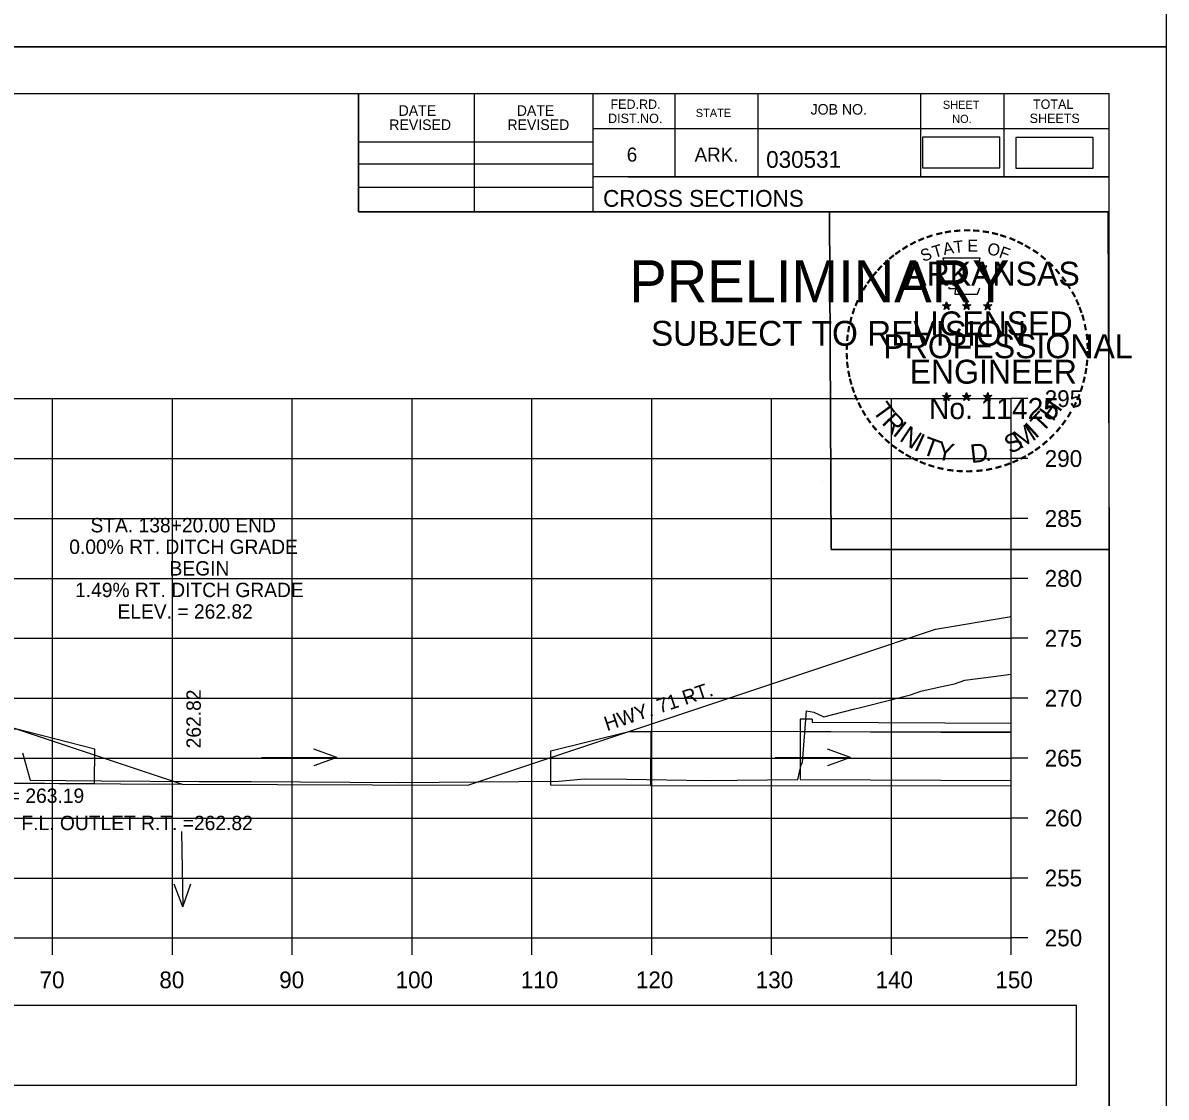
# Model space of a CAD drawing. Extents: x 285 to 4233, y -659 to 3710.
# Drawn here: x 606.8 to 702.2, y 2448.6 to 2538.2 of the extents above; entities that cross this region are included whole.
import ezdxf

# ---------------------------------------------------------------- set-up
doc = ezdxf.new("R2010")
doc.units = 0
for name, color, linetype in [('R_Axis', 7, 'Continuous'), ('R_Axis Annot', 7, 'Continuous'), ('R_Border', 7, 'Continuous'), ('R_Border PE', 7, 'Continuous'), ('R_Border Prem', 7, 'Continuous'), ('R_Exist Surface', 7, 'Continuous'), ('R_Fin Surface', 7, 'Continuous'), ('R_Grid', 7, 'Continuous'), ('R_No Plot', 7, 'Continuous'), ('R_Water', 7, 'Continuous'), ('R_Water Annot', 7, 'Continuous'), ('R_Xsect Elev', 7, 'Continuous')]:
    doc.layers.add(name, color=color, linetype=linetype)

msp = doc.modelspace()

# ---------------------------------------------------------------- linework, layer by layer
at = {"layer": 'R_Axis'}
for p, q in [((689.279, 2461.87), (689.279, 2506.87)), ((690.679, 2506.87), (689.279, 2506.87)), ((690.679, 2501.87), (689.279, 2501.87)), ((690.679, 2496.87), (689.279, 2496.87)), ((690.679, 2491.87), (689.279, 2491.87)), ((690.679, 2486.87), (689.279, 2486.87)), ((690.679, 2481.87), (689.279, 2481.87)), ((690.679, 2476.87), (689.279, 2476.87)), ((690.679, 2471.87), (689.279, 2471.87)), ((690.679, 2466.87), (689.279, 2466.87)), ((389.279, 2461.87), (689.279, 2461.87)), ((609.279, 2460.47), (609.279, 2461.87)), ((619.279, 2460.47), (619.279, 2461.87)), ((629.279, 2460.47), (629.279, 2461.87)), ((639.279, 2460.47), (639.279, 2461.87)), ((649.279, 2460.47), (649.279, 2461.87)), ((659.279, 2460.47), (659.279, 2461.87)), ((669.279, 2460.47), (669.279, 2461.87)), ((679.279, 2460.47), (679.279, 2461.87)), ((689.279, 2460.47), (689.279, 2461.87)), ((690.679, 2461.87), (689.279, 2461.87))]:
    msp.add_line(p, q, dxfattribs=at)
at = {"layer": 'R_Axis Annot'}
for points in [[(681.888, 2526.142), (688.346, 2526.142), (688.346, 2528.7), (681.888, 2528.7)], [(689.657, 2526.111), (696.116, 2526.111), (696.116, 2528.669), (689.657, 2528.669)], [(554.356, 2449.582), (694.721, 2449.582), (694.721, 2456.234), (554.356, 2456.234)]]:
    msp.add_lwpolyline(points, close=True, dxfattribs=at)
at = {"layer": 'R_Border'}
for p, q in [((381.279, 2532.33), (697.459, 2532.33)), ((634.819, 2522.45), (634.819, 2532.33)), ((644.499, 2522.45), (644.499, 2532.33)), ((654.359, 2532.33), (654.359, 2522.45)), ((661.199, 2532.33), (661.199, 2525.39)), ((668.139, 2532.33), (668.139, 2525.39)), ((681.719, 2532.33), (681.719, 2525.39)), ((688.659, 2532.33), (688.659, 2525.39)), ((697.459, 2326.87), (697.459, 2532.33)), ((697.459, 2529.39), (654.359, 2529.39)), ((697.459, 2529.41), (697.459, 2529.41)), ((634.819, 2528.31), (654.359, 2528.31)), ((634.819, 2526.45), (654.359, 2526.45)), ((697.459, 2525.39), (654.359, 2525.39)), ((657.319, 2525.39), (697.459, 2525.39)), ((634.819, 2524.51), (654.359, 2524.51)), ((697.459, 2522.45), (634.819, 2522.45))]:
    msp.add_line(p, q, dxfattribs=at)
at = {"layer": 'R_Border PE'}
for p, q in [((683.544, 2514.706), (683.893, 2514.595)), ((683.544, 2514.706), (683.797, 2514.661)), ((683.544, 2514.706), (683.781, 2514.584)), ((683.677, 2514.298), (683.893, 2514.595)), ((683.677, 2514.298), (683.803, 2514.542)), ((683.677, 2514.298), (683.891, 2514.515)), ((683.893, 2514.96), (683.852, 2514.708)), ((684.106, 2514.298), (683.891, 2514.512)), ((683.893, 2514.595), (683.893, 2514.96)), ((683.893, 2514.96), (683.942, 2514.71)), ((684.24, 2514.706), (683.893, 2514.595)), ((684.106, 2514.298), (683.893, 2514.595)), ((684.24, 2514.706), (683.954, 2514.657)), ((684.106, 2514.298), (683.969, 2514.589)), ((684.24, 2514.706), (684.036, 2514.604)), ((685.214, 2514.706), (685.563, 2514.595)), ((685.214, 2514.706), (685.467, 2514.661)), ((685.214, 2514.706), (685.451, 2514.584)), ((685.347, 2514.298), (685.563, 2514.595)), ((685.347, 2514.298), (685.473, 2514.542)), ((685.347, 2514.298), (685.561, 2514.515)), ((685.563, 2514.96), (685.522, 2514.708)), ((685.776, 2514.298), (685.561, 2514.512)), ((685.563, 2514.595), (685.563, 2514.96)), ((685.563, 2514.96), (685.612, 2514.71)), ((685.91, 2514.706), (685.563, 2514.595)), ((685.776, 2514.298), (685.563, 2514.595)), ((685.91, 2514.706), (685.624, 2514.657)), ((685.776, 2514.298), (685.639, 2514.589)), ((685.91, 2514.706), (685.706, 2514.604)), ((686.978, 2514.694), (687.327, 2514.583)), ((686.978, 2514.694), (687.231, 2514.649)), ((686.978, 2514.694), (687.215, 2514.572)), ((687.111, 2514.286), (687.327, 2514.583)), ((687.111, 2514.286), (687.237, 2514.53)), ((687.111, 2514.286), (687.325, 2514.503)), ((687.327, 2514.948), (687.286, 2514.696)), ((687.54, 2514.286), (687.325, 2514.5)), ((687.327, 2514.583), (687.327, 2514.948)), ((687.327, 2514.948), (687.376, 2514.698)), ((687.674, 2514.694), (687.327, 2514.583)), ((687.54, 2514.286), (687.327, 2514.583)), ((687.674, 2514.694), (687.388, 2514.645)), ((687.54, 2514.286), (687.403, 2514.577)), ((687.674, 2514.694), (687.47, 2514.592)), ((683.54, 2507.133), (683.889, 2507.022)), ((683.54, 2507.133), (683.793, 2507.088)), ((683.54, 2507.133), (683.777, 2507.011)), ((683.673, 2506.725), (683.889, 2507.022)), ((683.673, 2506.725), (683.799, 2506.969)), ((683.673, 2506.725), (683.887, 2506.942)), ((683.889, 2507.387), (683.848, 2507.135)), ((684.102, 2506.725), (683.887, 2506.939)), ((683.889, 2507.022), (683.889, 2507.387)), ((683.889, 2507.387), (683.938, 2507.137)), ((684.236, 2507.133), (683.889, 2507.022)), ((684.102, 2506.725), (683.889, 2507.022)), ((684.236, 2507.133), (683.95, 2507.084)), ((684.102, 2506.725), (683.965, 2507.016)), ((684.236, 2507.133), (684.032, 2507.031)), ((685.209, 2507.133), (685.558, 2507.022)), ((685.209, 2507.133), (685.462, 2507.088)), ((685.209, 2507.133), (685.446, 2507.011)), ((685.342, 2506.725), (685.558, 2507.022)), ((685.342, 2506.725), (685.468, 2506.969)), ((685.342, 2506.725), (685.556, 2506.942)), ((685.558, 2507.387), (685.517, 2507.135)), ((685.771, 2506.725), (685.556, 2506.939)), ((685.558, 2507.022), (685.558, 2507.387)), ((685.558, 2507.387), (685.607, 2507.137)), ((685.905, 2507.133), (685.558, 2507.022)), ((685.771, 2506.725), (685.558, 2507.022)), ((685.905, 2507.133), (685.619, 2507.084)), ((685.771, 2506.725), (685.634, 2507.016)), ((685.905, 2507.133), (685.701, 2507.031)), ((686.976, 2507.123), (687.325, 2507.012)), ((686.976, 2507.123), (687.229, 2507.078)), ((686.976, 2507.123), (687.213, 2507.001)), ((687.109, 2506.715), (687.325, 2507.012)), ((687.109, 2506.715), (687.235, 2506.959)), ((687.109, 2506.715), (687.323, 2506.932)), ((687.325, 2507.377), (687.284, 2507.125)), ((687.538, 2506.715), (687.323, 2506.929)), ((687.325, 2507.012), (687.325, 2507.377)), ((687.325, 2507.377), (687.374, 2507.127)), ((687.672, 2507.123), (687.325, 2507.012)), ((687.538, 2506.715), (687.325, 2507.012)), ((687.672, 2507.123), (687.386, 2507.074)), ((687.538, 2506.715), (687.401, 2507.006)), ((687.672, 2507.123), (687.468, 2507.021))]:
    msp.add_line(p, q, dxfattribs=at)
for points in [[(683.585, 2518.584), (683.854, 2517.757)], [(687.096, 2517.662), (687.238, 2517.946), (686.553, 2517.922), (686.701, 2518.584), (683.585, 2518.584)], [(684.077, 2516.161), (684.077, 2516.074), (684.64, 2516.055), (684.586, 2515.582), (686.456, 2515.582), (686.657, 2516.118)], [(683.893, 2514.96), (684.106, 2514.298), (683.544, 2514.706), (684.24, 2514.706), (683.677, 2514.298), (683.893, 2514.96)], [(685.563, 2514.96), (685.776, 2514.298), (685.214, 2514.706), (685.91, 2514.706), (685.347, 2514.298), (685.563, 2514.96)], [(687.327, 2514.948), (687.54, 2514.286), (686.978, 2514.694), (687.674, 2514.694), (687.111, 2514.286), (687.327, 2514.948)], [(683.889, 2507.387), (684.102, 2506.725), (683.54, 2507.133), (684.236, 2507.133), (683.673, 2506.725), (683.889, 2507.387)], [(685.558, 2507.387), (685.771, 2506.725), (685.209, 2507.133), (685.905, 2507.133), (685.342, 2506.725), (685.558, 2507.387)], [(687.325, 2507.377), (687.538, 2506.715), (686.976, 2507.123), (687.672, 2507.123), (687.109, 2506.715), (687.325, 2507.377)]]:
    msp.add_lwpolyline(points, dxfattribs=at)
for centre, radius in [((683.892, 2514.594), 0.172), ((683.892, 2514.594), 0.145), ((683.892, 2514.594), 0.116), ((683.892, 2514.594), 0.0991), ((683.892, 2514.594), 0.0747), ((683.892, 2514.594), 0.0495), ((683.892, 2514.594), 0.0296), ((685.562, 2514.594), 0.172), ((685.562, 2514.594), 0.145), ((685.562, 2514.594), 0.116), ((685.562, 2514.594), 0.0991), ((685.562, 2514.594), 0.0747), ((685.562, 2514.594), 0.0495), ((685.562, 2514.594), 0.0296), ((687.326, 2514.582), 0.172), ((687.326, 2514.582), 0.145), ((687.326, 2514.582), 0.116), ((687.326, 2514.582), 0.0991), ((687.326, 2514.582), 0.0747), ((687.326, 2514.582), 0.0495), ((687.326, 2514.582), 0.0296), ((683.888, 2507.021), 0.172), ((683.888, 2507.021), 0.145), ((683.888, 2507.021), 0.116), ((683.888, 2507.021), 0.0991), ((683.888, 2507.021), 0.0747), ((683.888, 2507.021), 0.0495), ((683.888, 2507.021), 0.0296), ((685.557, 2507.021), 0.172), ((685.557, 2507.021), 0.145), ((685.557, 2507.021), 0.116), ((685.557, 2507.021), 0.0991), ((685.557, 2507.021), 0.0747), ((685.557, 2507.021), 0.0495), ((685.557, 2507.021), 0.0296), ((687.324, 2507.011), 0.172), ((687.324, 2507.011), 0.145), ((687.324, 2507.011), 0.116), ((687.324, 2507.011), 0.0991), ((687.324, 2507.011), 0.0747), ((687.324, 2507.011), 0.0495), ((687.324, 2507.011), 0.0296)]:
    msp.add_circle(centre, radius, dxfattribs=at)
at = {"layer": 'R_Exist Surface'}
msp.add_lwpolyline([(606.763, 2477.302), (607.405, 2475.032), (613.37, 2474.976), (621.504, 2474.91), (625.861, 2474.923), (638.207, 2474.83), (651.538, 2474.946), (653.678, 2475.152), (657.164, 2475.12), (663.866, 2474.997), (671.488, 2475.088), (671.753, 2476.316), (671.876, 2476.519), (672.192, 2480.823), (672.812, 2480.712), (673.637, 2480.331), (676.126, 2480.95), (676.823, 2481.122), (679.13, 2481.721), (680.865, 2482.143), (681.743, 2482.459), (683.359, 2482.827), (684.542, 2483.077), (685.413, 2483.386), (687.791, 2483.674), (689.279, 2483.892)], dxfattribs=at)
at = {"layer": 'R_Fin Surface'}
msp.add_line((620.085, 2474.695), (643.927, 2474.62), dxfattribs=at)
for points in [[(461.436, 2475.749), (497.279, 2487.697), (517.279, 2491.03), (525.279, 2491.35), (527.279, 2491.39), (551.279, 2491.87), (557.279, 2491.63), (581.279, 2487.63), (620.099, 2474.69)], [(643.927, 2474.62), (676.137, 2485.356), (682.961, 2487.63), (689.279, 2488.683)]]:
    msp.add_lwpolyline(points, dxfattribs=at)
at = {"layer": 'R_Grid'}
for p, q in [((389.279, 2506.87), (689.279, 2506.87)), ((609.279, 2461.87), (609.279, 2506.87)), ((619.279, 2461.87), (619.279, 2506.87)), ((629.279, 2461.87), (629.279, 2506.87)), ((639.279, 2461.87), (639.279, 2506.87)), ((649.279, 2461.87), (649.279, 2506.87)), ((659.279, 2461.87), (659.279, 2506.87)), ((669.279, 2461.87), (669.279, 2506.87)), ((679.279, 2461.87), (679.279, 2506.87)), ((689.279, 2461.87), (689.279, 2506.87)), ((389.279, 2501.87), (689.279, 2501.87)), ((389.279, 2496.87), (689.279, 2496.87)), ((389.279, 2491.87), (689.279, 2491.87)), ((389.279, 2486.87), (689.279, 2486.87)), ((389.279, 2481.87), (689.279, 2481.87)), ((389.279, 2476.87), (689.279, 2476.87)), ((389.279, 2471.87), (689.279, 2471.87)), ((389.279, 2466.87), (689.279, 2466.87)), ((389.279, 2461.87), (689.279, 2461.87))]:
    msp.add_line(p, q, dxfattribs=at)
at = {"layer": 'R_No Plot'}
for p, q in [((368.878, 2536.23), (702.212, 2536.23)), ((368.878, 2536.225), (702.212, 2536.225)), ((673.494, 2499.995), (673.494, 2499.995))]:
    msp.add_line(p, q, dxfattribs=at)
for points in [[(368.872, 2749.563), (702.212, 2749.563), (702.212, 2536.225), (368.872, 2536.225)], [(368.872, 2536.225), (702.212, 2536.225), (702.212, 2322.887), (368.872, 2322.887)], [(615.199, 2532.33), (634.819, 2532.33), (634.819, 2522.45), (650.931, 2522.45), (674.131, 2522.45), (674.251, 2494.294), (697.459, 2494.294), (697.459, 2326.87), (381.279, 2326.87), (381.279, 2532.33)], [(674.131, 2522.45), (697.339, 2522.45), (697.459, 2494.294), (674.251, 2494.294)]]:
    msp.add_lwpolyline(points, close=True, dxfattribs=at)
at = {"layer": 'R_Water'}
for p, q in [((671.658, 2480.122), (671.656, 2475.089)), ((672.658, 2480.127), (671.658, 2480.122)), ((672.658, 2480.127), (672.66, 2479.877)), ((672.66, 2479.877), (689.279, 2479.798)), ((671.657, 2479.09), (689.279, 2479.006)), ((461.436, 2475.749), (620.085, 2474.695)), ((671.657, 2475.09), (689.279, 2475.006))]:
    msp.add_line(p, q, dxfattribs=at)
for points in [[(604.477, 2479.299), (604.448, 2474.799), (612.78, 2474.744), (612.799, 2477.619), (606.31, 2479.287)], [(659.198, 2479.097), (659.191, 2474.597), (650.858, 2474.61), (650.863, 2477.485), (657.365, 2479.1)]]:
    msp.add_lwpolyline(points, close=True, dxfattribs=at)
msp.add_lwpolyline([(689.279, 2479.051), (659.198, 2479.097), (659.191, 2474.597), (689.279, 2474.551)], dxfattribs=at)
at = {"layer": 'R_Water Annot'}
for p, q in [((626.725, 2476.921), (633.009, 2476.921)), ((633.009, 2476.921), (631.086, 2477.621)), ((633.009, 2476.921), (631.086, 2476.221)), ((669.578, 2476.921), (675.863, 2476.921)), ((675.863, 2476.921), (673.939, 2477.621)), ((675.863, 2476.921), (673.939, 2476.221)), ((620.042, 2470.742), (620.153, 2464.459)), ((620.153, 2464.459), (619.419, 2466.37)), ((620.153, 2464.459), (620.819, 2466.394))]:
    msp.add_line(p, q, dxfattribs=at)

# ---------------------------------------------------------------- texts
at = {"layer": 'R_Axis Annot'}
for s, p in [('295', (692.079, 2506.17)), ('290', (692.079, 2501.17)), ('285', (692.079, 2496.17)), ('280', (692.079, 2491.17)), ('275', (692.079, 2486.17)), ('270', (692.079, 2481.17)), ('265', (692.079, 2476.17)), ('260', (692.079, 2471.17)), ('255', (692.079, 2466.17)), ('250', (692.079, 2461.17)), ('70', (608.193, 2457.67)), ('80', (618.193, 2457.67)), ('90', (628.193, 2457.67)), ('100', (637.907, 2457.67)), ('110', (648.359, 2457.67)), ('120', (657.962, 2457.67)), ('130', (667.962, 2457.67)), ('140', (677.962, 2457.67)), ('150', (687.962, 2457.67))]:
    msp.add_text(s, height=1.4, dxfattribs=at).set_placement(p)
at = {"layer": 'R_Border'}
for s, height, p in [('DATE', 0.8792, (638.157, 2530.467)), ('DATE', 0.8792, (648.017, 2530.467)), ('FED.RD.', 0.7819, (655.839, 2531.05)), ('JOB NO.', 0.8792, (672.539, 2530.57)), ('SHEET', 0.684, (683.579, 2531.05)), ('TOTAL', 0.7819, (691.099, 2531.05)), ('DIST.NO.', 0.7819, (655.639, 2529.87)), ('STATE', 0.684, (662.959, 2530.37)), ('NO.', 0.684, (684.359, 2529.87)), ('SHEETS', 0.7819, (690.819, 2529.87)), ('REVISED', 0.8792, (637.377, 2529.287)), ('REVISED', 0.8792, (647.237, 2529.287)), ('6', 1.172, (657.199, 2526.65)), ('ARK.', 1.1723, (662.859, 2526.65)), ('030531', 1.4, (668.835, 2526.13)), ('CROSS SECTIONS', 1.4, (655.223, 2522.881))]:
    msp.add_text(s, height=height, rotation=360, dxfattribs=at).set_placement(p)
at = {"layer": 'R_Border PE'}
for s, height, rotation, p in [('-', 1.6, 13.63015, (683.083, 2519.952)), ('-', 1.6, 10.21935, (683.761, 2520.114)), ('-', 1.6, 5.89682, (684.49, 2520.224)), ('-', 1.6, 0.18623, (685.262, 2520.296)), ('-', 1.6, 357.74304, (685.985, 2520.283)), ('-', 1.6, 352.16172, (686.729, 2520.227)), ('-', 1.6, 347.20489, (687.448, 2520.113)), ('-', 1.6, 28.79182, (681.066, 2519.125)), ('-', 1.6, 24.30721, (681.699, 2519.442)), ('-', 1.6, 19.17608, (682.333, 2519.711)), ('A', 1, 11.21318, (683.68, 2518.844)), ('T', 1, 6.02276, (684.529, 2519.01)), ('E', 1, 0.83234, (685.634, 2519.12)), ('O', 1, 350.4515, (687.238, 2518.91)), ('-', 1.6, 342.3362, (688.083, 2519.958)), ('-', 1.6, 337.85509, (688.818, 2519.735)), ('-', 1.6, 334.12109, (689.449, 2519.464)), ('-', 1.6, 38.95066, (679.415, 2517.982)), ('-', 1.6, 36.23174, (679.891, 2518.36)), ('-', 1.6, 34.06357, (680.469, 2518.755)), ('S', 1, 21.59401, (681.94, 2518.262)), ('T', 1, 16.4036, (682.854, 2518.593)), ('F', 1, 340.07066, (688.192, 2518.682)), ('-', 1.6, 329.64089, (690.028, 2519.181)), ('-', 1.6, 325.86266, (690.671, 2518.82)), ('-', 1.6, 320.52971, (691.281, 2518.394)), ('-', 1.6, 48.42305, (678.534, 2517.087)), ('-', 1.6, 42.96224, (678.982, 2517.565)), ('ARKANSAS', 2, 360, (680.438, 2516.296)), ('-', 1.6, 315.57859, (691.88, 2517.906)), ('-', 1.6, 50.61417, (678.131, 2516.601)), ('-', 1.6, 309.87973, (692.449, 2517.356)), ('-', 1.6, 306.65218, (692.974, 2516.754)), ('-', 1.6, 58.07063, (677.393, 2515.507)), ('-', 1.6, 54.23247, (677.718, 2516.034)), ('-', 1.4, 303.67529, (693.46, 2516.186)), ('-', 1.6, 67.77427, (676.821, 2514.282)), ('-', 1.6, 62.87135, (677.08, 2514.893)), ('-', 1.6, 299.66835, (693.779, 2515.579)), ('-', 1.6, 294.66279, (694.103, 2514.967)), ('-', 1.6, 72.39447, (676.602, 2513.652)), ('LICENSED', 2, 360, (681.035, 2512.147)), ('DWB', 0.01, 360, (683.88, 2514.589)), ('DWB', 0.01, 360, (685.55, 2514.589)), ('DWB', 0.01, 360, (687.314, 2514.579)), ('-', 1.6, 290.57283, (694.36, 2514.39)), ('-', 1.6, 75.46096, (676.405, 2512.938)), ('-', 1.6, 285.12326, (694.594, 2513.81)), ('-', 1.6, 85.18634, (676.197, 2511.534)), ('-', 1.6, 81.20126, (676.273, 2512.225)), ('PROFESSIONAL', 2, 360, (678.612, 2510.243)), ('-', 1.6, 280.54934, (694.794, 2513.068)), ('-', 1.6, 276.59616, (694.956, 2512.3)), ('-', 1.6, 89.06224, (676.172, 2510.833)), ('-', 1.6, 274.33011, (695.016, 2511.578)), ('-', 1.6, 94.19588, (676.207, 2510.108)), ('-', 1.6, 269.94067, (695.05, 2510.946)), ('-', 1.6, 98.94793, (676.279, 2509.441)), ('ENGINEER', 2, 360, (680.799, 2508.118)), ('-', 1.6, 260.99529, (694.96, 2509.626)), ('-', 1.6, 263.5172, (695.031, 2510.28)), ('-', 1.6, 101.71495, (676.414, 2508.708)), ('-', 1.6, 105.45785, (676.576, 2508.113)), ('-', 1.6, 255.7626, (694.85, 2508.948)), ('-', 1.6, 109.08742, (676.791, 2507.482)), ('-', 1.6, 252.86809, (694.669, 2508.228)), ('-', 1.6, 114.06432, (677.045, 2506.886)), ('-', 1.6, 115.72885, (677.35, 2506.268)), ('T', 1.54, 306.04056, (677.649, 2505.86)), ('No. 11425', 1.757, 360, (682.426, 2505.167)), ('DWB', 0.01, 360, (683.876, 2507.017)), ('DWB', 0.01, 360, (685.545, 2507.017)), ('DWB', 0.01, 360, (687.312, 2507.007)), ('H', 1.54, 54.60883, (692.769, 2504.895)), ('-', 1.6, 244.61971, (694.184, 2506.926)), ('-', 1.6, 247.88866, (694.446, 2507.555)), ('-', 1.6, 120.44712, (677.707, 2505.682)), ('R', 1.54, 314.00497, (678.411, 2504.812)), ('T', 1.54, 46.64442, (691.879, 2503.953)), ('-', 1.6, 239.07125, (693.79, 2506.174)), ('-', 1.6, 125.89344, (678.11, 2505.121)), ('-', 1.6, 130.71812, (678.572, 2504.569)), ('I', 1.54, 321.96938, (679.312, 2503.88)), ('N', 1.54, 326.50021, (679.879, 2503.408)), ('M', 1.54, 32.65632, (690.033, 2502.627)), ('I', 1.54, 42.11359, (691.318, 2503.474)), ('-', 1.6, 233.84524, (693.388, 2505.521)), ('-', 1.6, 134.22381, (679.089, 2504.024)), ('I', 1.54, 335.36034, (681.087, 2502.622)), ('T', 1.54, 339.89117, (681.748, 2502.295)), ('S', 1.54, 26.9312, (689.195, 2502.222)), ('-', 1.6, 225.76533, (692.479, 2504.391)), ('-', 1.6, 231.25377, (692.958, 2504.955)), ('-', 1.6, 138.93382, (679.614, 2503.56)), ('-', 1.6, 144.64634, (680.17, 2503.154)), ('-', 1.6, 148.08978, (680.731, 2502.783)), ('Y', 1.54, 347.85558, (682.965, 2501.85)), ('D', 1.54, 6.39691, (685.95, 2501.491)), ('-', 1.6, 215.73633, (691.408, 2503.41)), ('-', 1.6, 221.08509, (691.957, 2503.882)), ('-', 1.6, 151.57039, (681.31, 2502.458)), ('-', 1.6, 154.60019, (681.832, 2502.211)), ('.', 1.54, 13.76417, (687.142, 2501.618)), ('-', 1.6, 204.25161, (689.692, 2502.358)), ('-', 1.6, 207.35684, (690.316, 2502.677)), ('-', 1.6, 212.24909, (690.874, 2503.023)), ('-', 1.6, 158.56121, (682.456, 2501.957)), ('-', 1.6, 162.79826, (683.143, 2501.744)), ('-', 1.6, 167.55551, (683.858, 2501.58)), ('-', 1.6, 173.11546, (684.63, 2501.47)), ('-', 1.6, 176.51827, (685.378, 2501.417)), ('-', 1.6, 181.59176, (686.122, 2501.436)), ('-', 1.6, 185.81666, (686.931, 2501.512)), ('-', 1.6, 191.28576, (687.667, 2501.644)), ('-', 1.6, 195.47429, (688.396, 2501.843)), ('-', 1.6, 200.71842, (689.073, 2502.085))]:
    msp.add_text(s, height=height, rotation=rotation, dxfattribs=at).set_placement(p)
at = {"layer": 'R_Border Prem'}
for s, height, p in [('PRELIMINARY', 3.5, (657.41, 2514.914)), ('DWB', 0.01, (658.157, 2516.763)), ('SUBJECT TO REVISION', 2.07511, (659.219, 2511.285))]:
    msp.add_text(s, height=height, rotation=360, dxfattribs=at).set_placement(p)
at = {"layer": 'R_Water'}
msp.add_text('HWY. 71 RT.', height=1.2, rotation=18.43306, dxfattribs=at).set_placement((655.549, 2479.126))
at = {"layer": 'R_Water Annot'}
for s, p in [('EX. F.L. OUTLET = 263.19', (592.609, 2473.139)), ('F.L. OUTLET R.T. =262.82', (606.68, 2470.864))]:
    msp.add_text(s, height=1.2, dxfattribs=at).set_placement(p)
at = {"layer": 'R_Xsect Elev'}
for s, p in [('STA. 138+20.00 END', (612.445, 2495.71)), ('0.00% RT. DITCH GRADE', (610.673, 2493.91)), ('BEGIN', (619.04, 2492.11)), ('1.49% RT. DITCH GRADE', (611.155, 2490.31)), ('ELEV. = 262.82', (614.698, 2488.51))]:
    msp.add_text(s, height=1.2, dxfattribs=at).set_placement(p)
msp.add_text('262.82', height=1.2, rotation=90, dxfattribs=at).set_placement((621.649, 2477.69))

doc.saveas('drawing.dxf')
